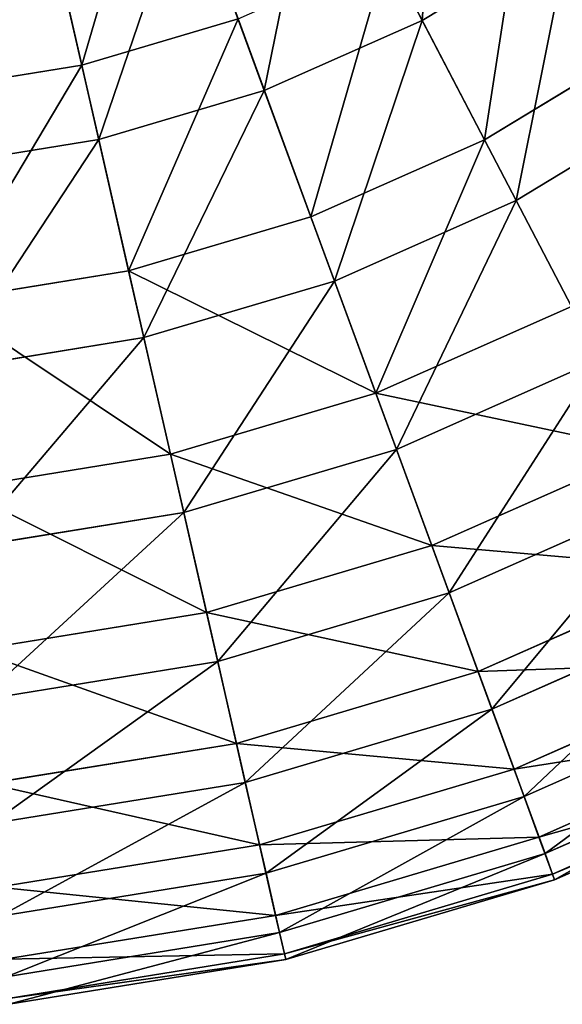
# Model space of a CAD drawing. Extents: x 1 to 133, y -12 to 0.
# Tile 693 of 935: x 116.2 to 117.69, y -11.93 to -9.23. Entities that reach past the tile are written whole.
import ezdxf

# ---------------------------------------------------------------- set-up
doc = ezdxf.new("R2010")
doc.units = 0
doc.header["$LTSCALE"] = 2.54
doc.layers.get('0').update_dxf_attribs({"color": 13, "linetype": 'CONTINUOUS'})

# ---------------------------------------------------------------- blocks, each defined once
blk = doc.blocks.new('SLING_IV_-_Z_O_ENIE16_06_B')
at = {"color": 0}
for p, q in [((117.3023, -9.235, 11.3367), (117.0188, -8.6916, 11.7569)), ((117.3023, -9.235, 11.3367), (117.0188, -8.6916, 11.7569)), ((116.2292, -8.7432, 1.3301), (116.3695, -9.3579, 1.7234)), ((116.2292, -8.7432, 1.3301), (116.3695, -9.3579, 1.7234)), ((116.8696, -9.4266, 11.3367), (116.6579, -8.8514, 11.7569)), ((116.8696, -9.4266, 11.3367), (116.6579, -8.8514, 11.7569)), ((116.4159, -9.5612, 11.3367), (116.2795, -8.9637, 11.7569)), ((116.4159, -9.5612, 11.3367), (116.2795, -8.9637, 11.7569)), ((117.3023, -9.235, 11.3367), (117.7069, -8.9897, 11.3367)), ((117.3023, -9.235, 11.3367), (117.7069, -8.9897, 11.3367)), ((117.2058, -9.0501, 1.7234), (117.4727, -9.5618, 2.1915)), ((117.2058, -9.0501, 1.7234), (117.4727, -9.5618, 2.1915)), ((116.3695, -9.3579, 1.7234), (116.7975, -9.2309, 1.7234)), ((116.3695, -9.3579, 1.7234), (116.7975, -9.2309, 1.7234)), ((116.7975, -9.2309, 1.7234), (116.9968, -9.7724, 2.1915)), ((116.7975, -9.2309, 1.7234), (116.9968, -9.7724, 2.1915)), ((116.8696, -9.4266, 11.3367), (117.3023, -9.235, 11.3367)), ((116.8696, -9.4266, 11.3367), (117.3023, -9.235, 11.3367)), ((117.5595, -9.7281, 10.8439), (117.3023, -9.235, 11.3367)), ((117.5595, -9.7281, 10.8439), (117.3023, -9.235, 11.3367)), ((117.4727, -9.5618, 2.1915), (117.9178, -9.292, 2.1915)), ((117.4727, -9.5618, 2.1915), (117.9178, -9.292, 2.1915)), ((115.9287, -9.4292, 1.7234), (116.3695, -9.3579, 1.7234)), ((115.9287, -9.4292, 1.7234), (116.3695, -9.3579, 1.7234)), ((116.3695, -9.3579, 1.7234), (116.4979, -9.9205, 2.1915)), ((116.3695, -9.3579, 1.7234), (116.4979, -9.9205, 2.1915)), ((116.4159, -9.5612, 11.3367), (116.8696, -9.4266, 11.3367)), ((116.4159, -9.5612, 11.3367), (116.8696, -9.4266, 11.3367)), ((117.0617, -9.9485, 10.8439), (116.8696, -9.4266, 11.3367)), ((117.0617, -9.9485, 10.8439), (116.8696, -9.4266, 11.3367)), ((117.5595, -9.7281, 10.8439), (118.0252, -9.4459, 10.8439)), ((117.5595, -9.7281, 10.8439), (118.0252, -9.4459, 10.8439)), ((115.9487, -9.6367, 11.3367), (116.4159, -9.5612, 11.3367)), ((115.9487, -9.6367, 11.3367), (116.4159, -9.5612, 11.3367)), ((116.5397, -10.1035, 10.8439), (116.4159, -9.5612, 11.3367)), ((116.5397, -10.1035, 10.8439), (116.4159, -9.5612, 11.3367)), ((116.9968, -9.7724, 2.1915), (117.4727, -9.5618, 2.1915)), ((116.9968, -9.7724, 2.1915), (117.4727, -9.5618, 2.1915)), ((117.4727, -9.5618, 2.1915), (117.7108, -10.0182, 2.7275)), ((117.4727, -9.5618, 2.1915), (117.7108, -10.0182, 2.7275)), ((117.0617, -9.9485, 10.8439), (117.5595, -9.7281, 10.8439)), ((117.0617, -9.9485, 10.8439), (117.5595, -9.7281, 10.8439)), ((117.7867, -10.1635, 10.2862), (117.5595, -9.7281, 10.8439)), ((117.7867, -10.1635, 10.2862), (117.5595, -9.7281, 10.8439)), ((116.4979, -9.9205, 2.1915), (116.9968, -9.7724, 2.1915)), ((116.4979, -9.9205, 2.1915), (116.9968, -9.7724, 2.1915)), ((116.9968, -9.7724, 2.1915), (117.1746, -10.2555, 2.7275)), ((116.9968, -9.7724, 2.1915), (117.1746, -10.2555, 2.7275)), ((115.9841, -10.0036, 2.1915), (116.4979, -9.9205, 2.1915)), ((115.9841, -10.0036, 2.1915), (116.4979, -9.9205, 2.1915)), ((116.4979, -9.9205, 2.1915), (116.6125, -10.4224, 2.7275)), ((116.4979, -9.9205, 2.1915), (116.6125, -10.4224, 2.7275)), ((116.5397, -10.1035, 10.8439), (117.0617, -9.9485, 10.8439)), ((116.5397, -10.1035, 10.8439), (117.0617, -9.9485, 10.8439)), ((117.2312, -10.4094, 10.2862), (117.0617, -9.9485, 10.8439)), ((117.2312, -10.4094, 10.2862), (117.0617, -9.9485, 10.8439)), ((117.1746, -10.2555, 2.7275), (117.7108, -10.0182, 2.7275)), ((117.1746, -10.2555, 2.7275), (117.7108, -10.0182, 2.7275)), ((116.0021, -10.1904, 10.8439), (116.5397, -10.1035, 10.8439)), ((116.0021, -10.1904, 10.8439), (116.5397, -10.1035, 10.8439)), ((116.6489, -10.5822, 10.2862), (116.5397, -10.1035, 10.8439)), ((116.6489, -10.5822, 10.2862), (116.5397, -10.1035, 10.8439)), ((117.2312, -10.4094, 10.2862), (117.7867, -10.1635, 10.2862)), ((117.2312, -10.4094, 10.2862), (117.7867, -10.1635, 10.2862)), ((116.6125, -10.4224, 2.7275), (117.1746, -10.2555, 2.7275)), ((116.6125, -10.4224, 2.7275), (117.1746, -10.2555, 2.7275)), ((117.1746, -10.2555, 2.7275), (117.3282, -10.6727, 3.3229)), ((117.1746, -10.2555, 2.7275), (117.3282, -10.6727, 3.3229)), ((116.0336, -10.516, 2.7275), (116.6125, -10.4224, 2.7275)), ((116.0336, -10.516, 2.7275), (116.6125, -10.4224, 2.7275)), ((116.6125, -10.4224, 2.7275), (116.7114, -10.8558, 3.3229)), ((116.6125, -10.4224, 2.7275), (116.7114, -10.8558, 3.3229)), ((116.6489, -10.5822, 10.2862), (117.2312, -10.4094, 10.2862)), ((116.6489, -10.5822, 10.2862), (117.2312, -10.4094, 10.2862)), ((117.3757, -10.802, 9.672), (117.2312, -10.4094, 10.2862)), ((117.3757, -10.802, 9.672), (117.2312, -10.4094, 10.2862)), ((117.3282, -10.6727, 3.3229), (117.9165, -10.4123, 3.3229)), ((117.3282, -10.6727, 3.3229), (117.9165, -10.4123, 3.3229)), ((117.3757, -10.802, 9.672), (117.9802, -10.5344, 9.672)), ((117.3757, -10.802, 9.672), (117.9802, -10.5344, 9.672)), ((116.0493, -10.6791, 10.2862), (116.6489, -10.5822, 10.2862)), ((116.0493, -10.6791, 10.2862), (116.6489, -10.5822, 10.2862)), ((116.742, -10.99, 9.672), (116.6489, -10.5822, 10.2862)), ((116.742, -10.99, 9.672), (116.6489, -10.5822, 10.2862)), ((116.7114, -10.8558, 3.3229), (117.3282, -10.6727, 3.3229)), ((116.7114, -10.8558, 3.3229), (117.3282, -10.6727, 3.3229)), ((117.3282, -10.6727, 3.3229), (117.4551, -11.0177, 3.9687)), ((117.3282, -10.6727, 3.3229), (117.4551, -11.0177, 3.9687)), ((117.4551, -11.0177, 3.9687), (118.0865, -10.7382, 3.9687)), ((117.4551, -11.0177, 3.9687), (118.0865, -10.7382, 3.9687)), ((116.742, -10.99, 9.672), (117.3757, -10.802, 9.672)), ((116.742, -10.99, 9.672), (117.3757, -10.802, 9.672)), ((117.4929, -11.1203, 9.0109), (117.3757, -10.802, 9.672)), ((117.4929, -11.1203, 9.0109), (117.3757, -10.802, 9.672)), ((116.0762, -10.9585, 3.3229), (116.7114, -10.8558, 3.3229)), ((116.0762, -10.9585, 3.3229), (116.7114, -10.8558, 3.3229)), ((116.7114, -10.8558, 3.3229), (116.7932, -11.2141, 3.9687)), ((116.7114, -10.8558, 3.3229), (116.7932, -11.2141, 3.9687)), ((117.4929, -11.1203, 9.0109), (118.1371, -10.8351, 9.0109)), ((117.4929, -11.1203, 9.0109), (118.1371, -10.8351, 9.0109)), ((116.0895, -11.0955, 9.672), (116.742, -10.99, 9.672)), ((116.0895, -11.0955, 9.672), (116.742, -10.99, 9.672)), ((116.8175, -11.3207, 9.0109), (116.742, -10.99, 9.672)), ((116.8175, -11.3207, 9.0109), (116.742, -10.99, 9.672)), ((117.5535, -11.285, 4.6551), (118.2183, -10.9908, 4.6551)), ((117.5535, -11.285, 4.6551), (118.2183, -10.9908, 4.6551)), ((116.7932, -11.2141, 3.9687), (117.4551, -11.0177, 3.9687)), ((116.7932, -11.2141, 3.9687), (117.4551, -11.0177, 3.9687)), ((117.4551, -11.0177, 3.9687), (117.5535, -11.285, 4.6551)), ((117.4551, -11.0177, 3.9687), (117.5535, -11.285, 4.6551)), ((117.5809, -11.3595, 8.3129), (118.2549, -11.0611, 8.3129)), ((117.5809, -11.3595, 8.3129), (118.2549, -11.0611, 8.3129)), ((116.8175, -11.3207, 9.0109), (117.4929, -11.1203, 9.0109)), ((116.8175, -11.3207, 9.0109), (117.4929, -11.1203, 9.0109)), ((117.5809, -11.3595, 8.3129), (117.4929, -11.1203, 9.0109)), ((117.5809, -11.3595, 8.3129), (117.4929, -11.1203, 9.0109)), ((117.6218, -11.4707, 5.3713), (118.3098, -11.1662, 5.3713)), ((117.6218, -11.4707, 5.3713), (118.3098, -11.1662, 5.3713)), ((117.6384, -11.5159, 7.5887), (118.332, -11.2089, 7.5887)), ((117.6384, -11.5159, 7.5887), (118.332, -11.2089, 7.5887)), ((116.1115, -11.3243, 3.9687), (116.7932, -11.2141, 3.9687)), ((116.1115, -11.3243, 3.9687), (116.7932, -11.2141, 3.9687)), ((116.7932, -11.2141, 3.9687), (116.8566, -11.4919, 4.6551)), ((116.7932, -11.2141, 3.9687), (116.8566, -11.4919, 4.6551)), ((117.6591, -11.5719, 6.1066), (118.3597, -11.2618, 6.1066)), ((117.6591, -11.5719, 6.1066), (118.3597, -11.2618, 6.1066)), ((116.8566, -11.4919, 4.6551), (117.5535, -11.285, 4.6551)), ((116.8566, -11.4919, 4.6551), (117.5535, -11.285, 4.6551)), ((117.5535, -11.285, 4.6551), (117.6218, -11.4707, 5.3713)), ((117.5535, -11.285, 4.6551), (117.6218, -11.4707, 5.3713)), ((117.6646, -11.5871, 6.8495), (118.3671, -11.2761, 6.8495)), ((117.6646, -11.5871, 6.8495), (118.3671, -11.2761, 6.8495)), ((116.122, -11.4332, 9.0109), (116.8175, -11.3207, 9.0109)), ((116.122, -11.4332, 9.0109), (116.8175, -11.3207, 9.0109)), ((116.8742, -11.5692, 8.3129), (116.8175, -11.3207, 9.0109)), ((116.8742, -11.5692, 8.3129), (116.8175, -11.3207, 9.0109)), ((116.8742, -11.5692, 8.3129), (117.5809, -11.3595, 8.3129)), ((116.8742, -11.5692, 8.3129), (117.5809, -11.3595, 8.3129)), ((117.6384, -11.5159, 7.5887), (117.5809, -11.3595, 8.3129)), ((117.6384, -11.5159, 7.5887), (117.5809, -11.3595, 8.3129)), ((116.9006, -11.6848, 5.3713), (117.6218, -11.4707, 5.3713)), ((116.9006, -11.6848, 5.3713), (117.6218, -11.4707, 5.3713)), ((117.6218, -11.4707, 5.3713), (117.6591, -11.5719, 6.1066)), ((117.6218, -11.4707, 5.3713), (117.6591, -11.5719, 6.1066)), ((116.1389, -11.6079, 4.6551), (116.8566, -11.4919, 4.6551)), ((116.1389, -11.6079, 4.6551), (116.8566, -11.4919, 4.6551)), ((116.8566, -11.4919, 4.6551), (116.9006, -11.6848, 5.3713)), ((116.8566, -11.4919, 4.6551), (116.9006, -11.6848, 5.3713)), ((116.9113, -11.7317, 7.5887), (117.6384, -11.5159, 7.5887)), ((116.9113, -11.7317, 7.5887), (117.6384, -11.5159, 7.5887)), ((117.6646, -11.5871, 6.8495), (117.6384, -11.5159, 7.5887)), ((117.6646, -11.5871, 6.8495), (117.6384, -11.5159, 7.5887)), ((116.1465, -11.6869, 8.3129), (116.8742, -11.5692, 8.3129)), ((116.1465, -11.6869, 8.3129), (116.8742, -11.5692, 8.3129)), ((116.9113, -11.7317, 7.5887), (116.8742, -11.5692, 8.3129)), ((116.9113, -11.7317, 7.5887), (116.8742, -11.5692, 8.3129)), ((116.9246, -11.7899, 6.1066), (117.6591, -11.5719, 6.1066)), ((116.9246, -11.7899, 6.1066), (117.6591, -11.5719, 6.1066)), ((116.9282, -11.8056, 6.8495), (117.6646, -11.5871, 6.8495)), ((116.9282, -11.8056, 6.8495), (117.6646, -11.5871, 6.8495)), ((117.6591, -11.5719, 6.1066), (117.6646, -11.5871, 6.8495)), ((117.6591, -11.5719, 6.1066), (117.6646, -11.5871, 6.8495)), ((116.1579, -11.8049, 5.3713), (116.9006, -11.6848, 5.3713)), ((116.1579, -11.8049, 5.3713), (116.9006, -11.6848, 5.3713)), ((116.9006, -11.6848, 5.3713), (116.9246, -11.7899, 6.1066)), ((116.9006, -11.6848, 5.3713), (116.9246, -11.7899, 6.1066)), ((116.1625, -11.8528, 7.5887), (116.9113, -11.7317, 7.5887)), ((116.1625, -11.8528, 7.5887), (116.9113, -11.7317, 7.5887)), ((116.9282, -11.8056, 6.8495), (116.9113, -11.7317, 7.5887)), ((116.9282, -11.8056, 6.8495), (116.9113, -11.7317, 7.5887)), ((116.1682, -11.9122, 6.1066), (116.9246, -11.7899, 6.1066)), ((116.1682, -11.9122, 6.1066), (116.9246, -11.7899, 6.1066)), ((116.9246, -11.7899, 6.1066), (116.9282, -11.8056, 6.8495)), ((116.9246, -11.7899, 6.1066), (116.9282, -11.8056, 6.8495)), ((116.1698, -11.9282, 6.8495), (116.9282, -11.8056, 6.8495)), ((116.1698, -11.9282, 6.8495), (116.9282, -11.8056, 6.8495))]:
    blk.add_line(p, q, dxfattribs=at)
at = {"color": 7}
mesh = blk.add_polyface(dxfattribs=at)
corners = [(117.3023, -9.235, 11.3367), (117.3563, -8.487, 11.7569), (117.0188, -8.6916, 11.7569), (117.7069, -8.9897, 11.3367)]
mesh.append_faces([[corners[k] for k in face] for face in [(0, 1, 2), (1, 0, 3)]], dxfattribs={"vtx0": -1, "color": 7})
mesh = blk.add_polyface(dxfattribs=at)
corners = [(117.9367, -8.5403, 1.7234), (117.9178, -9.292, 2.1915), (117.5877, -8.8187, 1.7234), (118.3247, -8.9675, 2.1915)]
mesh.append_faces([[corners[k] for k in face] for face in [(0, 1, 2), (1, 0, 3)]], dxfattribs={"vtx0": -1, "color": 7})
mesh = blk.add_polyface(dxfattribs=at)
corners = [(116.5798, -8.6392, 1.3301), (116.3695, -9.3579, 1.7234), (116.2292, -8.7432, 1.3301), (116.7975, -9.2309, 1.7234)]
mesh.append_faces([[corners[k] for k in face] for face in [(0, 1, 2), (1, 0, 3)]], dxfattribs={"vtx0": -1, "color": 7})
mesh = blk.add_polyface(dxfattribs=at)
corners = [(116.8696, -9.4266, 11.3367), (117.0188, -8.6916, 11.7569), (116.6579, -8.8514, 11.7569), (117.3023, -9.235, 11.3367)]
mesh.append_faces([[corners[k] for k in face] for face in [(0, 1, 2), (1, 0, 3)]], dxfattribs={"vtx0": -1, "color": 7})
mesh = blk.add_polyface(dxfattribs=at)
corners = [(116.2292, -8.7432, 1.3301), (115.9287, -9.4292, 1.7234), (115.8682, -8.8016, 1.3301), (116.3695, -9.3579, 1.7234)]
mesh.append_faces([[corners[k] for k in face] for face in [(0, 1, 2), (1, 0, 3)]], dxfattribs={"vtx0": -1, "color": 7})
mesh = blk.add_polyface(dxfattribs=at)
corners = [(117.5877, -8.8187, 1.7234), (117.4727, -9.5618, 2.1915), (117.2058, -9.0501, 1.7234), (117.9178, -9.292, 2.1915)]
mesh.append_faces([[corners[k] for k in face] for face in [(0, 1, 2), (1, 0, 3)]], dxfattribs={"vtx0": -1, "color": 7})
mesh = blk.add_polyface(dxfattribs=at)
corners = [(116.4159, -9.5612, 11.3367), (116.6579, -8.8514, 11.7569), (116.2795, -8.9637, 11.7569), (116.8696, -9.4266, 11.3367)]
mesh.append_faces([[corners[k] for k in face] for face in [(0, 1, 2), (1, 0, 3)]], dxfattribs={"vtx0": -1, "color": 7})
mesh = blk.add_polyface(dxfattribs=at)
corners = [(115.9487, -9.6367, 11.3367), (116.2795, -8.9637, 11.7569), (115.8899, -9.0267, 11.7569), (116.4159, -9.5612, 11.3367)]
mesh.append_faces([[corners[k] for k in face] for face in [(0, 1, 2), (1, 0, 3)]], dxfattribs={"vtx0": -1, "color": 7})
mesh = blk.add_polyface(dxfattribs=at)
corners = [(117.5595, -9.7281, 10.8439), (117.7069, -8.9897, 11.3367), (117.3023, -9.235, 11.3367), (118.0252, -9.4459, 10.8439)]
mesh.append_faces([[corners[k] for k in face] for face in [(0, 1, 2), (1, 0, 3)]], dxfattribs={"vtx0": -1, "color": 7})
mesh = blk.add_polyface(dxfattribs=at)
corners = [(117.2058, -9.0501, 1.7234), (116.9968, -9.7724, 2.1915), (116.7975, -9.2309, 1.7234), (117.4727, -9.5618, 2.1915)]
mesh.append_faces([[corners[k] for k in face] for face in [(0, 1, 2), (1, 0, 3)]], dxfattribs={"vtx0": -1, "color": 7})
mesh = blk.add_polyface(dxfattribs=at)
corners = [(116.7975, -9.2309, 1.7234), (116.4979, -9.9205, 2.1915), (116.3695, -9.3579, 1.7234), (116.9968, -9.7724, 2.1915)]
mesh.append_faces([[corners[k] for k in face] for face in [(0, 1, 2), (1, 0, 3)]], dxfattribs={"vtx0": -1, "color": 7})
mesh = blk.add_polyface(dxfattribs=at)
corners = [(117.0617, -9.9485, 10.8439), (117.3023, -9.235, 11.3367), (116.8696, -9.4266, 11.3367), (117.5595, -9.7281, 10.8439)]
mesh.append_faces([[corners[k] for k in face] for face in [(0, 1, 2), (1, 0, 3)]], dxfattribs={"vtx0": -1, "color": 7})
mesh = blk.add_polyface(dxfattribs=at)
corners = [(117.9178, -9.292, 2.1915), (117.7108, -10.0182, 2.7275), (117.4727, -9.5618, 2.1915), (118.2123, -9.7142, 2.7275)]
mesh.append_faces([[corners[k] for k in face] for face in [(0, 1, 2), (1, 0, 3)]], dxfattribs={"vtx0": -1, "color": 7})
mesh = blk.add_polyface(dxfattribs=at)
corners = [(116.3695, -9.3579, 1.7234), (115.9841, -10.0036, 2.1915), (115.9287, -9.4292, 1.7234), (116.4979, -9.9205, 2.1915)]
mesh.append_faces([[corners[k] for k in face] for face in [(0, 1, 2), (1, 0, 3)]], dxfattribs={"vtx0": -1, "color": 7})
mesh = blk.add_polyface(dxfattribs=at)
corners = [(116.5397, -10.1035, 10.8439), (116.8696, -9.4266, 11.3367), (116.4159, -9.5612, 11.3367), (117.0617, -9.9485, 10.8439)]
mesh.append_faces([[corners[k] for k in face] for face in [(0, 1, 2), (1, 0, 3)]], dxfattribs={"vtx0": -1, "color": 7})
mesh = blk.add_polyface(dxfattribs=at)
corners = [(117.7867, -10.1635, 10.2862), (118.0252, -9.4459, 10.8439), (117.5595, -9.7281, 10.8439), (118.3061, -9.8486, 10.2862)]
mesh.append_faces([[corners[k] for k in face] for face in [(0, 1, 2), (1, 0, 3)]], dxfattribs={"vtx0": -1, "color": 7})
mesh = blk.add_polyface(dxfattribs=at)
corners = [(116.0021, -10.1904, 10.8439), (116.4159, -9.5612, 11.3367), (115.9487, -9.6367, 11.3367), (116.5397, -10.1035, 10.8439)]
mesh.append_faces([[corners[k] for k in face] for face in [(0, 1, 2), (1, 0, 3)]], dxfattribs={"vtx0": -1, "color": 7})
mesh = blk.add_polyface(dxfattribs=at)
corners = [(117.4727, -9.5618, 2.1915), (117.1746, -10.2555, 2.7275), (116.9968, -9.7724, 2.1915), (117.7108, -10.0182, 2.7275)]
mesh.append_faces([[corners[k] for k in face] for face in [(0, 1, 2), (1, 0, 3)]], dxfattribs={"vtx0": -1, "color": 7})
mesh = blk.add_polyface(dxfattribs=at)
corners = [(117.5595, -9.7281, 10.8439), (117.2312, -10.4094, 10.2862), (117.7867, -10.1635, 10.2862), (117.0617, -9.9485, 10.8439)]
mesh.append_faces([[corners[k] for k in face] for face in [(0, 1, 2), (1, 0, 3)]], dxfattribs={"vtx0": -1, "color": 7})
mesh = blk.add_polyface(dxfattribs=at)
corners = [(117.1746, -10.2555, 2.7275), (116.4979, -9.9205, 2.1915), (116.9968, -9.7724, 2.1915), (116.6125, -10.4224, 2.7275)]
mesh.append_faces([[corners[k] for k in face] for face in [(0, 1, 2), (1, 0, 3)]], dxfattribs={"vtx0": -1, "color": 7})
mesh = blk.add_polyface(dxfattribs=at)
corners = [(116.6125, -10.4224, 2.7275), (115.9841, -10.0036, 2.1915), (116.4979, -9.9205, 2.1915), (116.0336, -10.516, 2.7275)]
mesh.append_faces([[corners[k] for k in face] for face in [(0, 1, 2), (1, 0, 3)]], dxfattribs={"vtx0": -1, "color": 7})
mesh = blk.add_polyface(dxfattribs=at)
corners = [(117.0617, -9.9485, 10.8439), (116.6489, -10.5822, 10.2862), (117.2312, -10.4094, 10.2862), (116.5397, -10.1035, 10.8439)]
mesh.append_faces([[corners[k] for k in face] for face in [(0, 1, 2), (1, 0, 3)]], dxfattribs={"vtx0": -1, "color": 7})
mesh = blk.add_polyface(dxfattribs=at)
corners = [(117.9165, -10.4123, 3.3229), (117.1746, -10.2555, 2.7275), (117.7108, -10.0182, 2.7275), (117.3282, -10.6727, 3.3229)]
mesh.append_faces([[corners[k] for k in face] for face in [(0, 1, 2), (1, 0, 3)]], dxfattribs={"vtx0": -1, "color": 7})
mesh = blk.add_polyface(dxfattribs=at)
corners = [(116.5397, -10.1035, 10.8439), (116.0493, -10.6791, 10.2862), (116.6489, -10.5822, 10.2862), (116.0021, -10.1904, 10.8439)]
mesh.append_faces([[corners[k] for k in face] for face in [(0, 1, 2), (1, 0, 3)]], dxfattribs={"vtx0": -1, "color": 7})
mesh = blk.add_polyface(dxfattribs=at)
corners = [(117.7867, -10.1635, 10.2862), (117.3757, -10.802, 9.672), (117.9802, -10.5344, 9.672), (117.2312, -10.4094, 10.2862)]
mesh.append_faces([[corners[k] for k in face] for face in [(0, 1, 2), (1, 0, 3)]], dxfattribs={"vtx0": -1, "color": 7})
mesh = blk.add_polyface(dxfattribs=at)
corners = [(117.3282, -10.6727, 3.3229), (116.6125, -10.4224, 2.7275), (117.1746, -10.2555, 2.7275), (116.7114, -10.8558, 3.3229)]
mesh.append_faces([[corners[k] for k in face] for face in [(0, 1, 2), (1, 0, 3)]], dxfattribs={"vtx0": -1, "color": 7})
mesh = blk.add_polyface(dxfattribs=at)
corners = [(116.7114, -10.8558, 3.3229), (116.0336, -10.516, 2.7275), (116.6125, -10.4224, 2.7275), (116.0762, -10.9585, 3.3229)]
mesh.append_faces([[corners[k] for k in face] for face in [(0, 1, 2), (1, 0, 3)]], dxfattribs={"vtx0": -1, "color": 7})
mesh = blk.add_polyface(dxfattribs=at)
corners = [(117.2312, -10.4094, 10.2862), (116.742, -10.99, 9.672), (117.3757, -10.802, 9.672), (116.6489, -10.5822, 10.2862)]
mesh.append_faces([[corners[k] for k in face] for face in [(0, 1, 2), (1, 0, 3)]], dxfattribs={"vtx0": -1, "color": 7})
mesh = blk.add_polyface(dxfattribs=at)
corners = [(118.0865, -10.7382, 3.9687), (117.3282, -10.6727, 3.3229), (117.9165, -10.4123, 3.3229), (117.4551, -11.0177, 3.9687)]
mesh.append_faces([[corners[k] for k in face] for face in [(0, 1, 2), (1, 0, 3)]], dxfattribs={"vtx0": -1, "color": 7})
mesh = blk.add_polyface(dxfattribs=at)
corners = [(117.9802, -10.5344, 9.672), (117.4929, -11.1203, 9.0109), (118.1371, -10.8351, 9.0109), (117.3757, -10.802, 9.672)]
mesh.append_faces([[corners[k] for k in face] for face in [(0, 1, 2), (1, 0, 3)]], dxfattribs={"vtx0": -1, "color": 7})
mesh = blk.add_polyface(dxfattribs=at)
corners = [(116.6489, -10.5822, 10.2862), (116.0895, -11.0955, 9.672), (116.742, -10.99, 9.672), (116.0493, -10.6791, 10.2862)]
mesh.append_faces([[corners[k] for k in face] for face in [(0, 1, 2), (1, 0, 3)]], dxfattribs={"vtx0": -1, "color": 7})
mesh = blk.add_polyface(dxfattribs=at)
corners = [(117.4551, -11.0177, 3.9687), (116.7114, -10.8558, 3.3229), (117.3282, -10.6727, 3.3229), (116.7932, -11.2141, 3.9687)]
mesh.append_faces([[corners[k] for k in face] for face in [(0, 1, 2), (1, 0, 3)]], dxfattribs={"vtx0": -1, "color": 7})
mesh = blk.add_polyface(dxfattribs=at)
corners = [(118.2183, -10.9908, 4.6551), (117.4551, -11.0177, 3.9687), (118.0865, -10.7382, 3.9687), (117.5535, -11.285, 4.6551)]
mesh.append_faces([[corners[k] for k in face] for face in [(0, 1, 2), (1, 0, 3)]], dxfattribs={"vtx0": -1, "color": 7})
mesh = blk.add_polyface(dxfattribs=at)
corners = [(117.3757, -10.802, 9.672), (116.8175, -11.3207, 9.0109), (117.4929, -11.1203, 9.0109), (116.742, -10.99, 9.672)]
mesh.append_faces([[corners[k] for k in face] for face in [(0, 1, 2), (1, 0, 3)]], dxfattribs={"vtx0": -1, "color": 7})
mesh = blk.add_polyface(dxfattribs=at)
corners = [(116.7932, -11.2141, 3.9687), (116.0762, -10.9585, 3.3229), (116.7114, -10.8558, 3.3229), (116.1115, -11.3243, 3.9687)]
mesh.append_faces([[corners[k] for k in face] for face in [(0, 1, 2), (1, 0, 3)]], dxfattribs={"vtx0": -1, "color": 7})
mesh = blk.add_polyface(dxfattribs=at)
corners = [(118.1371, -10.8351, 9.0109), (117.5809, -11.3595, 8.3129), (118.2549, -11.0611, 8.3129), (117.4929, -11.1203, 9.0109)]
mesh.append_faces([[corners[k] for k in face] for face in [(0, 1, 2), (1, 0, 3)]], dxfattribs={"vtx0": -1, "color": 7})
mesh = blk.add_polyface(dxfattribs=at)
corners = [(116.742, -10.99, 9.672), (116.122, -11.4332, 9.0109), (116.8175, -11.3207, 9.0109), (116.0895, -11.0955, 9.672)]
mesh.append_faces([[corners[k] for k in face] for face in [(0, 1, 2), (1, 0, 3)]], dxfattribs={"vtx0": -1, "color": 7})
mesh = blk.add_polyface(dxfattribs=at)
corners = [(118.3098, -11.1662, 5.3713), (117.5535, -11.285, 4.6551), (118.2183, -10.9908, 4.6551), (117.6218, -11.4707, 5.3713)]
mesh.append_faces([[corners[k] for k in face] for face in [(0, 1, 2), (1, 0, 3)]], dxfattribs={"vtx0": -1, "color": 7})
mesh = blk.add_polyface(dxfattribs=at)
corners = [(117.5535, -11.285, 4.6551), (116.7932, -11.2141, 3.9687), (117.4551, -11.0177, 3.9687), (116.8566, -11.4919, 4.6551)]
mesh.append_faces([[corners[k] for k in face] for face in [(0, 1, 2), (1, 0, 3)]], dxfattribs={"vtx0": -1, "color": 7})
mesh = blk.add_polyface(dxfattribs=at)
corners = [(118.2549, -11.0611, 8.3129), (117.6384, -11.5159, 7.5887), (118.332, -11.2089, 7.5887), (117.5809, -11.3595, 8.3129)]
mesh.append_faces([[corners[k] for k in face] for face in [(0, 1, 2), (1, 0, 3)]], dxfattribs={"vtx0": -1, "color": 7})
mesh = blk.add_polyface(dxfattribs=at)
corners = [(117.4929, -11.1203, 9.0109), (116.8742, -11.5692, 8.3129), (117.5809, -11.3595, 8.3129), (116.8175, -11.3207, 9.0109)]
mesh.append_faces([[corners[k] for k in face] for face in [(0, 1, 2), (1, 0, 3)]], dxfattribs={"vtx0": -1, "color": 7})
mesh = blk.add_polyface(dxfattribs=at)
corners = [(118.3597, -11.2618, 6.1066), (117.6218, -11.4707, 5.3713), (118.3098, -11.1662, 5.3713), (117.6591, -11.5719, 6.1066)]
mesh.append_faces([[corners[k] for k in face] for face in [(0, 1, 2), (1, 0, 3)]], dxfattribs={"vtx0": -1, "color": 7})
mesh = blk.add_polyface(dxfattribs=at)
corners = [(118.332, -11.2089, 7.5887), (117.6646, -11.5871, 6.8495), (118.3671, -11.2761, 6.8495), (117.6384, -11.5159, 7.5887)]
mesh.append_faces([[corners[k] for k in face] for face in [(0, 1, 2), (1, 0, 3)]], dxfattribs={"vtx0": -1, "color": 7})
mesh = blk.add_polyface(dxfattribs=at)
corners = [(116.8566, -11.4919, 4.6551), (116.1115, -11.3243, 3.9687), (116.7932, -11.2141, 3.9687), (116.1389, -11.6079, 4.6551)]
mesh.append_faces([[corners[k] for k in face] for face in [(0, 1, 2), (1, 0, 3)]], dxfattribs={"vtx0": -1, "color": 7})
mesh = blk.add_polyface(dxfattribs=at)
corners = [(118.3671, -11.2761, 6.8495), (117.6591, -11.5719, 6.1066), (118.3597, -11.2618, 6.1066), (117.6646, -11.5871, 6.8495)]
mesh.append_faces([[corners[k] for k in face] for face in [(0, 1, 2), (1, 0, 3)]], dxfattribs={"vtx0": -1, "color": 7})
mesh = blk.add_polyface(dxfattribs=at)
corners = [(117.6218, -11.4707, 5.3713), (116.8566, -11.4919, 4.6551), (117.5535, -11.285, 4.6551), (116.9006, -11.6848, 5.3713)]
mesh.append_faces([[corners[k] for k in face] for face in [(0, 1, 2), (1, 0, 3)]], dxfattribs={"vtx0": -1, "color": 7})
mesh = blk.add_polyface(dxfattribs=at)
corners = [(116.8175, -11.3207, 9.0109), (116.1465, -11.6869, 8.3129), (116.8742, -11.5692, 8.3129), (116.122, -11.4332, 9.0109)]
mesh.append_faces([[corners[k] for k in face] for face in [(0, 1, 2), (1, 0, 3)]], dxfattribs={"vtx0": -1, "color": 7})
mesh = blk.add_polyface(dxfattribs=at)
corners = [(117.5809, -11.3595, 8.3129), (116.9113, -11.7317, 7.5887), (117.6384, -11.5159, 7.5887), (116.8742, -11.5692, 8.3129)]
mesh.append_faces([[corners[k] for k in face] for face in [(0, 1, 2), (1, 0, 3)]], dxfattribs={"vtx0": -1, "color": 7})
mesh = blk.add_polyface(dxfattribs=at)
corners = [(117.6591, -11.5719, 6.1066), (116.9006, -11.6848, 5.3713), (117.6218, -11.4707, 5.3713), (116.9246, -11.7899, 6.1066)]
mesh.append_faces([[corners[k] for k in face] for face in [(0, 1, 2), (1, 0, 3)]], dxfattribs={"vtx0": -1, "color": 7})
mesh = blk.add_polyface(dxfattribs=at)
corners = [(116.9006, -11.6848, 5.3713), (116.1389, -11.6079, 4.6551), (116.8566, -11.4919, 4.6551), (116.1579, -11.8049, 5.3713)]
mesh.append_faces([[corners[k] for k in face] for face in [(0, 1, 2), (1, 0, 3)]], dxfattribs={"vtx0": -1, "color": 7})
mesh = blk.add_polyface(dxfattribs=at)
corners = [(117.6384, -11.5159, 7.5887), (116.9282, -11.8056, 6.8495), (117.6646, -11.5871, 6.8495), (116.9113, -11.7317, 7.5887)]
mesh.append_faces([[corners[k] for k in face] for face in [(0, 1, 2), (1, 0, 3)]], dxfattribs={"vtx0": -1, "color": 7})
mesh = blk.add_polyface(dxfattribs=at)
corners = [(116.8742, -11.5692, 8.3129), (116.1625, -11.8528, 7.5887), (116.9113, -11.7317, 7.5887), (116.1465, -11.6869, 8.3129)]
mesh.append_faces([[corners[k] for k in face] for face in [(0, 1, 2), (1, 0, 3)]], dxfattribs={"vtx0": -1, "color": 7})
mesh = blk.add_polyface(dxfattribs=at)
corners = [(117.6646, -11.5871, 6.8495), (116.9246, -11.7899, 6.1066), (117.6591, -11.5719, 6.1066), (116.9282, -11.8056, 6.8495)]
mesh.append_faces([[corners[k] for k in face] for face in [(0, 1, 2), (1, 0, 3)]], dxfattribs={"vtx0": -1, "color": 7})
mesh = blk.add_polyface(dxfattribs=at)
corners = [(116.9246, -11.7899, 6.1066), (116.1579, -11.8049, 5.3713), (116.9006, -11.6848, 5.3713), (116.1682, -11.9122, 6.1066)]
mesh.append_faces([[corners[k] for k in face] for face in [(0, 1, 2), (1, 0, 3)]], dxfattribs={"vtx0": -1, "color": 7})
mesh = blk.add_polyface(dxfattribs=at)
corners = [(116.9113, -11.7317, 7.5887), (116.1698, -11.9282, 6.8495), (116.9282, -11.8056, 6.8495), (116.1625, -11.8528, 7.5887)]
mesh.append_faces([[corners[k] for k in face] for face in [(0, 1, 2), (1, 0, 3)]], dxfattribs={"vtx0": -1, "color": 7})
mesh = blk.add_polyface(dxfattribs=at)
corners = [(116.9282, -11.8056, 6.8495), (116.1682, -11.9122, 6.1066), (116.9246, -11.7899, 6.1066), (116.1698, -11.9282, 6.8495)]
mesh.append_faces([[corners[k] for k in face] for face in [(0, 1, 2), (1, 0, 3)]], dxfattribs={"vtx0": -1, "color": 7})

msp = doc.modelspace()

# ---------------------------------------------------------------- block references
at = {"color": 18}
msp.add_blockref('SLING_IV_-_Z_O_ENIE16_06_B', (0, 0), dxfattribs=at)

doc.saveas('drawing.dxf')
